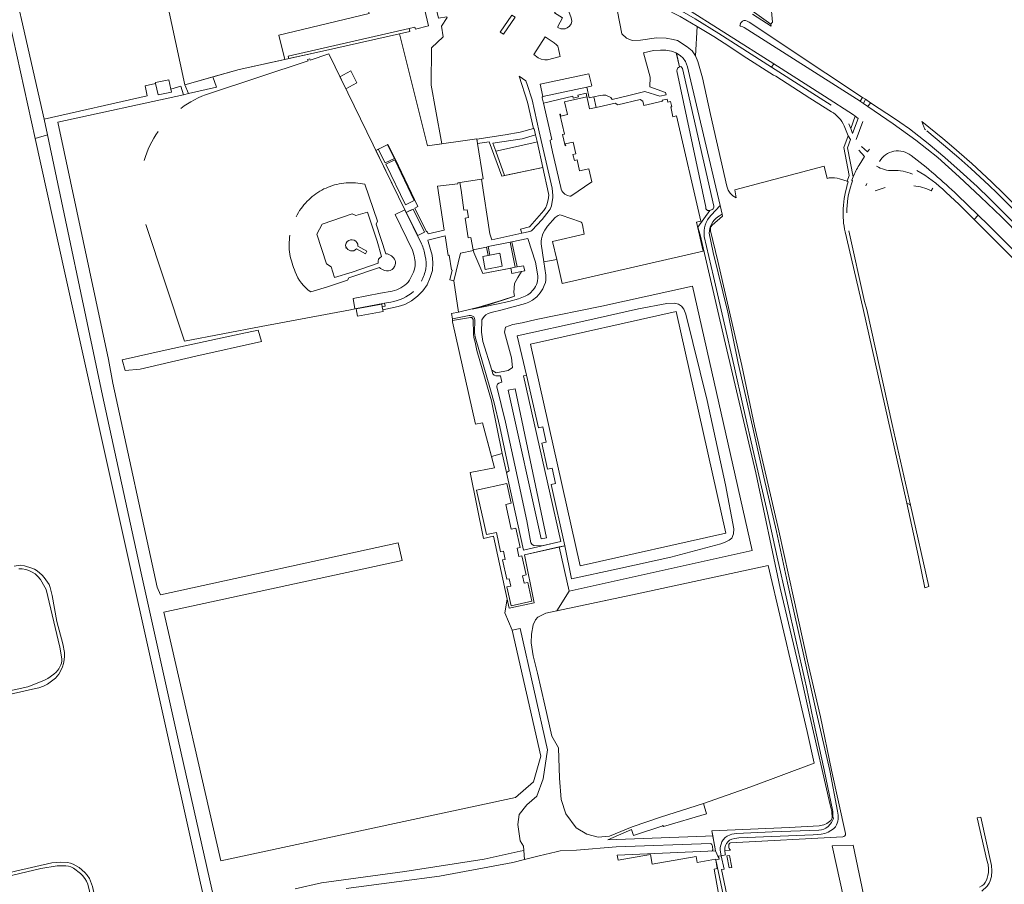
# Model space of a CAD drawing. Header units: metres. Extents: x 209813 to 223847, y 571801 to 587119.
# Tile 307 of 656: x 220630 to 221085, y 576081 to 576480. Entities that reach past the tile are written whole.
import ezdxf

# ---------------------------------------------------------------- set-up
doc = ezdxf.new("R2010")
doc.units = ezdxf.units.M
for name, color, linetype, lineweight in [('B-RO-GR-BEPLANTING_CULTUUR_BOSPLANTSOEN-GV', 8, 'Continuous', 0), ('B-RO-GR-BEPLANTING_CULTUUR_HEESTERS-GV', 8, 'Continuous', 0), ('B-RO-GR-GROENVOORZIENING-GV', 8, 'Continuous', 0), ('B-RO-GR-HAAG-GV', 8, 'Continuous', 0), ('B-RO-OG-TERREIN_CULTUURSCHEIDING-GV', 8, 'Continuous', 0), ('B-RO-OG-WEG-GV', 8, 'Continuous', 0), ('B-RO-VH-VERHARDING_HALFVERHARDING-GV', 8, 'Continuous', 0), ('B-RO-VH-VERHARDING_PUIN-GV', 8, 'Continuous', 0), ('B-RO-VH-VERHARDING_TEGEL-GV', 8, 'Continuous', 0), ('B-RO-VH-VERHARDING_TEGEL_RUBBER-GV', 8, 'Continuous', 0)]:
    doc.layers.add(name, color=color, linetype=linetype, lineweight=lineweight)

msp = doc.modelspace()

# ---------------------------------------------------------------- linework, layer by layer
at = {"layer": 'B-RO-GR-BEPLANTING_CULTUUR_BOSPLANTSOEN-GV', "flags": 128}
for points in [[(220615.34, 576535.031), (220613.475, 576534.268), (220613.092, 576533.679), (220613.346, 576532.898), (220637.153, 576425.095), (220642.82, 576426.714), (220641.293, 576433.928), (220619.414, 576529.545), (220645.092, 576535.686), (220666.178, 576539.49), (220676.617, 576493.682), (220679.063, 576494.22), (220678.795, 576495.483), (220682.036, 576496.191), (220671.042, 576543.341), (220670.469, 576543.708), (220669.259, 576543.04)], [(220918.095, 576464.555), (220921.232, 576453.334), (220921.048, 576448.984), (220928.27, 576446.247), (220928.505, 576445.268), (220925.625, 576444.577), (220918.765, 576446.696), (220910.758, 576444.833), (220903.627, 576443.004), (220902.943, 576443.993), (220900.633, 576444.999), (220899.342, 576445.032), (220898.163, 576444.97), (220895.221, 576444.35), (220896.273, 576439.382), (220905.076, 576441.413), (220906.275, 576440.663), (220916.535, 576443.031), (220917.735, 576442.282), (220918.198, 576440.274), (220926.87, 576442.275), (220926.771, 576442.704), (220929.012, 576443.221), (220929.316, 576441.906), (220930.631, 576442.209), (220931.187, 576439.737), (220930.65, 576439.619), (220931.702, 576435.099), (220933.412, 576435.505), (220944.547, 576386.827), (220942.607, 576386.377), (220945.674, 576373.011), (220880.553, 576358.066), (220878.016, 576369.119), (220872.021, 576368.093), (220872.935, 576361.893), (220872.989, 576360.591), (220872.959, 576359.6), (220872.767, 576358.602), (220872.304, 576357.115), (220871.679, 576355.681), (220870.439, 576353.707), (220868.769, 576351.891), (220866.775, 576350.408), (220865.159, 576349.474), (220863.543, 576348.798), (220852.843, 576345.942), (220847.686, 576344.73), (220846.323, 576344.285), (220845.355, 576343.616), (220844.566, 576342.845), (220843.74, 576341.775), (220843.451, 576341.234), (220843.409, 576340.956), (220843.336, 576335.676), (220843.922, 576331.332), (220848.06, 576318.075), (220850.07, 576316.851), (220855.569, 576317.914), (220857.553, 576319.261), (220857.129, 576323.786), (220853.876, 576335.664), (220854.442, 576337.927), (220857.694, 576339.2), (220862.078, 576339.907), (220868.583, 576341.462), (220898.795, 576347.683), (220940.683, 576356.901), (220968.204, 576234.732), (220883.737, 576215.98), (220878.014, 576206.912), (220915.235, 576214.705), (220975.654, 576227.834), (220993.632, 576151.192), (220996.858, 576136.576), (220967.629, 576125.599), (220945.868, 576117.941), (220947.21, 576113.192), (220927.332, 576107.254), (220927.074, 576107.771), (220926.916, 576107.72), (220926.965, 576107.572), (220913.519, 576103.096), (220912.535, 576105.976), (220901.646, 576101.123), (220946.726, 576102.81), (220950.049, 576102.995), (220949.597, 576105.254), (220985.378, 576106.849), (220999.146, 576107.577), (221001.328, 576108.148), (221002.783, 576108.668), (221004.653, 576110.122), (221005.173, 576111.213), (221005.017, 576114.227), (221004.29, 576117.24), (220994.938, 576158.233), (220989.69, 576181.872), (220981.222, 576217.41), (220969.999, 576270.664), (220955.348, 576332.75), (220944.229, 576380.497), (220943.251, 576384.17), (220948.653, 576391.797)], [(220946.841, 576393.268), (220933.418, 576456.279), (220933.801, 576457.575), (220934.66, 576458.205), (220933.184, 576464.551), (220931.067, 576465.363), (220928.458, 576465.843), (220925.943, 576465.865), (220922.764, 576465.62), (220918.095, 576464.555)], [(220757.169, 576078.586), (220769.394, 576081.235), (220786.352, 576083.624), (220807.835, 576086.535), (220844.587, 576092.171), (220861.068, 576095.868), (220862.841, 576096.229), (220862.711, 576098.161), (220861.119, 576100.647), (220860.098, 576108.241), (220860.608, 576112.836), (220864.246, 576117.367), (220868.777, 576121.324), (220871.776, 576129.301), (220873.755, 576142.766), (220861.187, 576198.825), (220857.505, 576198.047), (220870.706, 576139.783), (220867.373, 576127.961), (220858.932, 576120.667), (220722.89, 576091.464), (220696.52, 576206.335), (220806.688, 576230.144), (220804.764, 576238.338), (220695.094, 576214.352), (220693.534, 576217.909), (220673.121, 576311.993), (220671.03, 576322.959), (220647.584, 576432.528), (220705.737, 576445.271), (220704.438, 576449.168), (220699.81, 576447.824), (220700.098, 576446.476), (220693.921, 576445.154), (220692.773, 576450.517), (220688.031, 576449.323), (220688.87, 576444.685), (220641.293, 576433.928)], [(220642.82, 576426.714), (220668.272, 576306.436), (220686.18, 576224.368), (220703.234, 576147.4), (220721.224, 576067.499)], [(221027.452, 576064.503), (221022.875, 576067.888), (221022.618, 576068.028), (221022.316, 576068.02), (221021.063, 576069.273), (221014.906, 576098.663), (221005.281, 576098.311), (221019.076, 576035.345)]]:
    msp.add_lwpolyline(points, dxfattribs=at)
for points in [[(220916.776, 576470.467), (220924.169, 576471.516), (220928.598, 576471.458), (220931.855, 576470.834), (220933.735, 576470.244), (220938.331, 576467.386), (220940.541, 576465.467), (220942.102, 576463.17), (220942.844, 576476.772), (220935.011, 576481.389), (220927.802, 576485.051), (220891.728, 576503.731), (220886.353, 576495.657), (220891.151, 576492.543), (220903.978, 576494.877), (220908.151, 576473.372), (220910.187, 576471.406), (220912.889, 576470.388)], [(220824.861, 576476.897), (220827.431, 576480.911), (220827.256, 576481.293), (220823.415, 576480.58), (220820.479, 576492.572), (220814.562, 576491.169), (220816.117, 576484.77), (220816.926, 576484.966), (220818.84, 576477.051), (220812.735, 576475.575), (220812.532, 576476.416), (220809.951, 576475.828), (220810.256, 576474.532), (220805.428, 576473.361), (220818.378, 576421.63), (220824.966, 576422.588), (220822.123, 576438.58), (220820.043, 576449.705), (220820.178, 576466.934), (220825.562, 576472.049)], [(220707.965, 576445.775), (220720.888, 576448.7), (220719.236, 576453.512), (220706.282, 576449.905)], [(220858.527, 576352.261), (220858.19, 576353.864), (220858.524, 576358.045), (220860.029, 576360.888), (220861.779, 576363.591), (220857.298, 576362.756), (220856.813, 576365.209), (220843.828, 576362.764), (220839.73, 576372.327), (220839.52, 576373.386), (220833.515, 576372.15), (220830.525, 576359.391), (220832.662, 576344.884), (220846.484, 576348.199), (220857.324, 576351.838)], [(220852.866, 576279.504), (220847.885, 576303.866), (220846.407, 576309.152), (220841.116, 576327.072), (220840.336, 576330.998), (220839.752, 576333.098), (220839.519, 576334.73), (220839.402, 576341.455), (220839.208, 576341.96), (220838.78, 576342.31), (220838.171, 576342.323), (220829.901, 576340.972), (220829.941, 576340.363), (220840.495, 576293.152), (220843.798, 576293.793), (220847.846, 576278.201)], [(220740.129, 576336.592), (220729.218, 576334.228), (220698.614, 576327.673), (220677.343, 576322.805), (220678.702, 576317.866), (220685.608, 576318.546), (220711.33, 576324.506), (220741.646, 576331.328)]]:
    msp.add_lwpolyline(points, close=True, dxfattribs=at)
at = {"layer": 'B-RO-GR-BEPLANTING_CULTUUR_BOSPLANTSOEN-GV'}
msp.add_lwpolyline([(220948.653, 576391.797, -0.5296476), (220946.841, 576393.268)], format="xyb", dxfattribs=at)
at = {"layer": 'B-RO-GR-BEPLANTING_CULTUUR_HEESTERS-GV', "flags": 128}
for points in [[(220974.321, 576499.297), (220971.384, 576497.109), (220969.314, 576494.565), (220967.243, 576490.542), (220966.415, 576487.702), (220967.006, 576485.573), (220968.308, 576483.975), (220976.955, 576477.882), (220977.67, 576478.742), (220976.85, 576487.347)], [(220877.071, 576483.156), (220880.718, 576480.841), (220878.547, 576476.748), (220878.514, 576476.382), (220879.9, 576475.759), (220880.968, 576475.678), (220881.876, 576475.725), (220882.865, 576476.106), (220883.917, 576476.886), (220884.667, 576478.017), (220884.987, 576479.116), (220884.845, 576480.232), (220884.591, 576481.316), (220883.78, 576483.244), (220883.255, 576484.265), (220882.618, 576485.062), (220881.934, 576485.748), (220880.963, 576486.562), (220879.737, 576487.344)], [(220857.228, 576482.071), (220851.976, 576474.227), (220853.502, 576473.226), (220858.768, 576481.066)], [(220872.701, 576471.948), (220867.459, 576463.916), (220869.481, 576462.352), (220870.819, 576461.681), (220872.476, 576461.425), (220873.751, 576461.423), (220879.569, 576462.915), (220879.49, 576463.553), (220878.903, 576466.517), (220878.474, 576467.633), (220877.965, 576468.335), (220876.834, 576469.244)], [(220891.898, 576448.778), (220893.913, 576449.213), (220894.167, 576449.344), (220892.903, 576454.853), (220870.378, 576450.127), (220871.642, 576444.402)]]:
    msp.add_lwpolyline(points, close=True, dxfattribs=at)
for points in [[(221012.912, 576431.864), (221013.804, 576429.663), (221015.828, 576435.367), (221015.038, 576435.939), (221001.753, 576444.557), (220978.257, 576459.487), (220977.259, 576457.927), (220992.969, 576447.957), (221004.752, 576440.419)], [(221021.227, 576404.313), (221020.835, 576403.235)], [(221025.028, 576400.806), (221029.653, 576402.479)], [(221050.951, 576400.95), (221051.764, 576402.048)], [(221057.831, 576400.18), (221063.657, 576394.793), (221070.84, 576387.637), (221072.712, 576389.662), (221062.944, 576398.977)]]:
    msp.add_lwpolyline(points, dxfattribs=at)
at = {"layer": 'B-RO-GR-BEPLANTING_CULTUUR_HEESTERS-GV'}
for points in [[(221041.719, 576417.226, 0.453634), (221027.033, 576414.436)], [(221062.944, 576398.977, 0.0292363), (221041.719, 576417.226)], [(221033.311, 576410.267, -0.1527565), (221025.689, 576412.315)], [(221042.375, 576408.545, 0.1114322), (221033.311, 576410.267)], [(221044.355, 576410.319, -0.0623806), (221057.831, 576400.18)], [(221042.866, 576403.225, -0.0824764), (221050.951, 576400.95)]]:
    msp.add_lwpolyline(points, format="xyb", dxfattribs=at)
at = {"layer": 'B-RO-GR-GROENVOORZIENING-GV', "flags": 128}
for points in [[(220893.521, 576506.821), (220893.035, 576505.996), (220893.169, 576505.575), (220904.496, 576499.551), (220936.813, 576483.254), (220941.95, 576480.279), (220952.824, 576473.505), (220977.259, 576457.927), (220978.257, 576459.487), (220935.426, 576486.678), (220901.433, 576503.456), (220897.372, 576505.404), (220894.879, 576507.224)], [(220963.242, 576478.672), (220962.791, 576477.962), (220962.96, 576477.856), (220962.534, 576477.186), (220962.892, 576476.991), (220963.899, 576476.664), (220964.223, 576476.542), (220964.557, 576476.355), (221018.09, 576442.259), (221019.29, 576444.018), (221002.283, 576455.202), (220966.842, 576478.73), (220966.002, 576479.281)], [(221154.099, 576321.027), (221078.026, 576397.223), (221072.111, 576402.908), (221064.382, 576409.973), (221057.22, 576416.274), (221049.517, 576422.685), (221040.893, 576429.531), (221036.471, 576432.667), (221034.472, 576434.011), (221022.987, 576441.592), (221021.756, 576439.787), (221033.392, 576431.786), (221043.873, 576424.34), (221054.051, 576416.201), (221063.911, 576407.414), (221073.749, 576398.136), (221083.345, 576388.827), (221092.929, 576379.207)]]:
    msp.add_lwpolyline(points, dxfattribs=at)
msp.add_lwpolyline([(220754.319, 576461.927), (220768.492, 576465.037), (220805.428, 576473.361), (220810.256, 576474.532), (220809.951, 576475.828), (220754.05, 576463.092)], close=True, dxfattribs=at)
at = {"layer": 'B-RO-GR-GROENVOORZIENING-GV'}
msp.add_lwpolyline([(220966.002, 576479.281, 0.4098163), (220963.242, 576478.672)], format="xyb", dxfattribs=at)
at = {"layer": 'B-RO-GR-HAAG-GV', "flags": 128}
for points in [[(220893.521, 576506.821), (220893.035, 576505.996), (220893.169, 576505.575), (220904.496, 576499.551), (220936.813, 576483.254), (220941.95, 576480.279), (220952.824, 576473.505), (220977.259, 576457.927)], [(220977.259, 576457.927), (220978.257, 576459.487), (220935.426, 576486.678), (220901.433, 576503.456), (220897.372, 576505.404), (220894.879, 576507.224)], [(220963.242, 576478.672), (220962.791, 576477.962), (220962.96, 576477.856), (220962.534, 576477.186), (220962.892, 576476.991), (220963.899, 576476.664), (220964.223, 576476.542), (220964.557, 576476.355), (221018.09, 576442.259), (221019.29, 576444.018)], [(221019.29, 576444.018), (221002.283, 576455.202), (220966.842, 576478.73), (220966.002, 576479.281)], [(221154.099, 576321.027), (221078.026, 576397.223), (221072.111, 576402.908), (221064.382, 576409.973), (221057.22, 576416.274), (221049.517, 576422.685), (221040.893, 576429.531), (221036.471, 576432.667), (221034.472, 576434.011), (221022.987, 576441.592), (221021.756, 576439.787), (221033.392, 576431.786), (221043.873, 576424.34), (221054.051, 576416.201), (221063.911, 576407.414), (221073.749, 576398.136), (221083.345, 576388.827), (221092.929, 576379.207)], [(221137.818, 576324.731), (221077.3, 576385.255), (221072.712, 576389.662), (221070.84, 576387.637), (221075.263, 576383.232), (221090.897, 576367.451)]]:
    msp.add_lwpolyline(points, dxfattribs=at)
msp.add_lwpolyline([(220805.428, 576473.361), (220810.256, 576474.532), (220809.951, 576475.828), (220754.05, 576463.092), (220754.319, 576461.927), (220768.492, 576465.037)], close=True, dxfattribs=at)
at = {"layer": 'B-RO-OG-TERREIN_CULTUURSCHEIDING-GV', "flags": 128}
for points in [[(220695.951, 576497.938), (220676.617, 576493.682), (220666.178, 576539.49), (220645.092, 576535.686), (220619.414, 576529.545), (220641.293, 576433.928), (220688.87, 576444.685), (220688.031, 576449.323), (220692.773, 576450.517), (220692.702, 576450.85), (220698.879, 576452.172), (220699.81, 576447.824), (220704.438, 576449.168), (220705.737, 576445.271), (220707.965, 576445.775), (220706.282, 576449.905)], [(220891.933, 576444.333), (220891.575, 576445.921), (220887.835, 576445.079), (220888.009, 576444.297), (220885.605, 576443.744), (220885.415, 576444.564), (220871.906, 576441.373), (220875.711, 576424.576), (220874.946, 576424.331), (220874.944, 576423.942), (220876.135, 576418.945), (220879.916, 576402.36), (220880.108, 576401.687), (220880.269, 576401.259), (220880.453, 576400.896), (220880.865, 576400.312), (220881.316, 576399.829), (220881.784, 576399.397), (220882.964, 576398.723), (220884.04, 576398.422), (220884.49, 576398.412), (220894.225, 576404.982), (220892.818, 576411.101), (220888.606, 576410.115), (220887.466, 576415.14), (220886.171, 576414.822), (220885.528, 576417.641), (220886.829, 576417.941), (220885.585, 576423.352), (220881.989, 576422.527), (220882.169, 576421.744), (220881.857, 576421.672), (220880.646, 576426.906), (220881.568, 576427.119), (220879.457, 576436.284), (220879.769, 576436.356), (220879.985, 576435.418), (220883.012, 576436.116), (220881.663, 576441.963)], [(220849.874, 576419.266), (220853.487, 576419.941), (220868.581, 576423.335), (220868.927, 576423.439), (220868.945, 576423.683), (220868.223, 576426.696), (220862.048, 576424.955), (220848.487, 576422.921)], [(220861.965, 576381.353), (220861.322, 576383.169), (220865.405, 576384.282), (220865.573, 576384.411), (220872.095, 576391.784), (220872.971, 576393.177), (220873.494, 576394.365), (220874.129, 576396.76), (220874.278, 576397.841), (220874.324, 576398.858), (220874.292, 576399.705), (220871.686, 576411.704), (220852.642, 576407.646), (220846.782, 576423.453), (220841.489, 576422.738), (220844.115, 576406.404), (220843.353, 576406.282), (220847.197, 576380.966), (220848.02, 576378.272)], [(220872.021, 576368.093), (220878.016, 576369.119), (220876.1, 576377.467), (220890.739, 576380.827), (220889.894, 576385.121), (220889.577, 576386.092), (220889.294, 576386.405), (220889.062, 576386.575), (220880.028, 576389.693), (220879.484, 576389.724), (220878.731, 576389.535), (220877.314, 576388.528), (220873.751, 576384.497), (220872.528, 576382.785), (220871.658, 576381.025), (220871.257, 576379.897), (220871.029, 576378.654), (220870.919, 576377.645), (220870.898, 576376.336)], [(220861.779, 576363.591), (220860.029, 576360.888), (220858.524, 576358.045), (220858.19, 576353.864), (220858.527, 576352.261), (220852.398, 576350.201), (220839.038, 576346.232), (220850.148, 576348.611), (220855.853, 576349.716), (220860.343, 576350.969), (220863.529, 576352.179), (220864.626, 576352.815), (220865.686, 576353.632), (220867.09, 576355.097), (220867.707, 576355.88), (220868.258, 576356.748), (220868.656, 576357.555), (220868.969, 576358.464), (220869.195, 576359.4), (220869.337, 576360.376), (220869.296, 576361.61), (220868.288, 576367.879), (220864.667, 576378.845), (220857.358, 576377.359), (220859.747, 576365.756), (220862.746, 576366.315), (220863.231, 576363.862)], [(220854.495, 576364.773), (220858.862, 576365.591), (220856.476, 576377.179), (220846.41, 576375.118), (220847.211, 576371.226), (220851.72, 576372.062), (220852.832, 576366.064), (220844.966, 576364.606), (220843.854, 576370.604), (220846.326, 576371.062), (220845.528, 576374.937), (220839.46, 576373.687), (220839.73, 576372.327), (220843.828, 576362.764)], [(220829.847, 576341.792), (220829.901, 576340.972), (220838.171, 576342.323), (220838.78, 576342.31), (220839.208, 576341.96), (220839.402, 576341.455), (220839.519, 576334.73), (220839.752, 576333.098), (220840.336, 576330.998), (220841.116, 576327.072), (220846.407, 576309.152), (220847.885, 576303.866), (220852.866, 576279.504), (220854.846, 576270.839), (220856.094, 576271.504), (220851.73, 576291.885), (220849.174, 576302.957), (220847.503, 576308.946), (220840.422, 576333.415), (220840.224, 576334.409), (220840.114, 576335.433), (220840.2, 576341.239), (220840.119, 576341.927), (220839.974, 576342.343), (220839.704, 576342.633), (220839.382, 576342.851), (220838.839, 576343.113), (220838.187, 576343.285), (220837.592, 576343.288)], [(220711.33, 576324.506), (220685.608, 576318.546), (220678.702, 576317.866), (220677.343, 576322.805), (220698.614, 576327.673), (220729.218, 576334.228), (220740.129, 576336.592), (220741.646, 576331.328)], [(220858.781, 576309.471), (220873.317, 576240.551), (220870.773, 576240.199), (220855.608, 576308.846)], [(220882.242, 576113.11), (220886.937, 576106.758), (220891.907, 576103.721), (220897.155, 576102.34), (220902.402, 576102.892), (220912.875, 576107.22), (220925.957, 576111.624), (220945.868, 576117.941), (220967.629, 576125.599), (220996.858, 576136.576), (220993.632, 576151.192), (220975.654, 576227.834), (220915.235, 576214.705), (220872.968, 576205.845), (220869.24, 576203.96), (220868.169, 576202.718), (220867.098, 576200.447), (220866.327, 576196.162), (220866.284, 576192.177), (220867.141, 576186.179), (220869.155, 576178.166), (220872.582, 576163.341), (220875.839, 576149.073), (220878.881, 576143.631), (220879.336, 576129.684), (220880.032, 576119.738)], [(220951.397, 576096.032), (220905.919, 576094.115), (220906.339, 576091.731), (220921.354, 576094.378), (220922.137, 576089.939), (220942.373, 576093.506), (220942.868, 576090.696), (220951.409, 576092.201), (220951.463, 576091.897), (220953.061, 576092.239)]]:
    msp.add_lwpolyline(points, close=True, dxfattribs=at)
for points in [[(221004.863, 576437.416), (220994.882, 576443.684), (220979.162, 576453.77), (220978.148, 576454.353), (220964.134, 576463.282), (220957.92, 576467.313), (220950.506, 576472.207), (220942.844, 576476.772), (220942.102, 576463.17), (220943.234, 576460.542), (220945.321, 576453.04), (220949.046, 576436.139), (220956.592, 576403.096), (220957.173, 576401.244), (220958.103, 576399.787), (220959.365, 576398.645), (220960.964, 576397.671), (220960.263, 576401.277), (221001.55, 576412.222), (221002.953, 576406.551), (221003.782, 576406.814)], [(220841.489, 576422.738), (220841.135, 576424.939), (220818.378, 576421.63), (220805.428, 576473.361), (220768.492, 576465.037), (220731.337, 576456.885), (220719.236, 576453.512), (220720.888, 576448.7), (220707.965, 576445.775)], [(220811.371, 576373.436), (220803.471, 576390.013), (220807.922, 576392.056), (220772.725, 576464.141), (220764.157, 576461.299), (220763.988, 576461.809), (220763.006, 576461.467), (220763.17, 576460.971), (220717.673, 576445.877)], [(220777.879, 576453.588), (220782.918, 576456.3), (220785.651, 576450.741), (220780.605, 576448.006)], [(220705.737, 576445.271), (220647.584, 576432.528), (220671.03, 576322.959), (220673.121, 576311.993), (220693.534, 576217.909), (220695.094, 576214.352), (220804.764, 576238.338), (220806.688, 576230.144), (220696.52, 576206.335), (220722.89, 576091.464), (220858.932, 576120.667), (220867.373, 576127.961), (220870.706, 576139.783), (220857.505, 576198.047), (220854.099, 576206.026), (220855.08, 576212.239), (220848.867, 576241.342), (220844.289, 576240.361), (220838.076, 576270.772), (220849.218, 576272.916), (220843.798, 576293.793), (220840.495, 576293.152), (220829.941, 576340.363), (220829.901, 576340.972)], [(221008.683, 576406.422), (221012.178, 576405.288), (221013.041, 576407.984), (221010.648, 576420.966), (221012.641, 576426.347), (221010.784, 576430.871)], [(221019.398, 576432.836), (221016.288, 576424.528)], [(220721.224, 576067.499), (220703.234, 576147.4), (220686.18, 576224.368), (220668.272, 576306.436), (220642.82, 576426.714), (220637.153, 576425.095), (220650.847, 576363.087), (220675.931, 576250), (220712.653, 576085.355), (220717.19, 576064.603)], [(220794.527, 576419.496), (220800.098, 576422.25), (220803.346, 576415.667), (220813.959, 576393.576), (220812.522, 576392.886), (220817.756, 576382.238), (220818.357, 576381.842), (220818.643, 576381.003), (220826.032, 576382.771), (220822.929, 576402.996), (220832.398, 576404.17), (220832.334, 576404.524), (220843.353, 576406.282)], [(221013.65, 576424.581), (221012.318, 576420.817), (221014.854, 576407.323)], [(221018.821, 576421.304), (221021.587, 576418.825), (221022.453, 576420.167)], [(221017.687, 576412.728), (221020.207, 576416.735), (221017.513, 576419.607)], [(220797.436, 576347.288), (220798.745, 576347.573), (220798.474, 576348.948), (220784.827, 576346.393), (220782.743, 576345.983), (220741.528, 576338.166), (220706.169, 576331.491), (220688.214, 576385.343)], [(220829.847, 576341.792), (220829.439, 576344.203), (220832.662, 576344.884), (220830.525, 576359.391), (220828.704, 576359.741), (220829.785, 576364.273), (220829.502, 576364.442), (220828.373, 576371.112), (220827.929, 576371.064), (220826.475, 576380.052), (220818.57, 576378.159), (220818.606, 576377.548), (220820.468, 576371.15), (220820.853, 576367.777), (220820.596, 576364.022), (220819.547, 576360.805), (220818.178, 576357.533), (220816.249, 576354.67), (220813.798, 576352.212), (220810.94, 576350.016), (220807.881, 576348.458), (220804.764, 576347.413), (220797.692, 576345.899), (220797.827, 576345.17), (220786.075, 576342.998), (220785.407, 576346.383), (220797.195, 576348.579), (220797.436, 576347.288)], [(220796.178, 576365.53), (220782.094, 576360.682), (220781.394, 576359.629), (220772.241, 576356.554), (220764.487, 576354.193)], [(220784.827, 576346.393), (220783.962, 576351.105), (220796.58, 576353.629), (220802.054, 576354.586)], [(220881.727, 576237), (220879.196, 576236.435), (220883.737, 576215.98), (220968.204, 576234.732), (220940.683, 576356.901), (220898.795, 576347.683), (220868.583, 576341.462), (220862.078, 576339.907), (220857.694, 576339.2), (220854.442, 576337.927), (220853.876, 576335.664), (220857.129, 576323.786), (220857.553, 576319.261), (220855.569, 576317.914), (220850.07, 576316.851), (220848.06, 576318.075), (220848.593, 576316.356), (220848.809, 576315.993), (220849.17, 576315.707), (220849.838, 576315.504), (220850.696, 576315.411), (220851.382, 576315.394), (220852.023, 576315.424), (220852.712, 576312.465), (220851.801, 576312.284), (220851.278, 576312.036), (220850.733, 576311.53), (220850.502, 576311.18), (220850.417, 576310.81), (220850.425, 576310.296), (220854.423, 576294.083), (220860.751, 576264.972), (220864.271, 576248.466), (220866.147, 576238.322), (220866.72, 576237.574), (220867.518, 576237.101), (220871.08, 576236.896), (220879.916, 576238.957), (220862.723, 576315.513), (220864.076, 576315.816), (220859.785, 576333.912), (220891.86, 576340.999), (220915.864, 576346.457), (220928.949, 576348.834)], [(220864.076, 576315.816), (220869.549, 576291.381), (220871.571, 576291.834), (220873.161, 576284.735), (220871.138, 576284.282), (220873.815, 576272.33), (220875.892, 576272.795), (220877.476, 576265.722), (220875.399, 576265.257), (220881.727, 576237), (220884.814, 576221.684), (220906.263, 576226.347), (220930.665, 576231.741), (220953.745, 576237.869), (220955.849, 576238.6), (220957.667, 576239.49), (220958.959, 576240.509), (220959.646, 576242.468), (220959.744, 576244.795), (220955.892, 576265.052), (220947.501, 576304.006), (220937.629, 576343.949), (220936.739, 576346.293), (220935.689, 576347.553), (220934.224, 576348.59), (220932.184, 576348.974), (220928.949, 576348.834)], [(220956.104, 576242.783), (220933.141, 576345.221), (220865.871, 576330.141), (220888.834, 576227.703)], [(220956.104, 576242.783), (220888.834, 576227.703)], [(220780.817, 576078.662), (220805.245, 576081.836), (220823.842, 576084.408), (220857.762, 576090.682), (220863.151, 576092.045), (220862.841, 576096.229), (220861.068, 576095.868), (220844.587, 576092.171), (220807.835, 576086.535), (220786.352, 576083.624), (220769.394, 576081.235), (220757.169, 576078.586)]]:
    msp.add_lwpolyline(points, dxfattribs=at)
at = {"layer": 'B-RO-OG-TERREIN_CULTUURSCHEIDING-GV'}
for points in [[(220704.44, 576438.976, -0.0795695), (220717.673, 576445.877)], [(221010.784, 576430.871, 0.1666933), (221004.863, 576437.416)], [(220687.496, 576414.888, -0.0821831), (220694.011, 576428.264)], [(221014.854, 576407.323, -0.0441977), (221017.687, 576412.728)], [(220777.529, 576404.044, -0.0733849), (220786.155, 576404.475)], [(221003.782, 576406.814, -0.1232189), (221008.683, 576406.422)], [(220754.756, 576371.626, -0.079056), (220754.851, 576380.392)], [(220782.828, 576373.226, -0.2408088), (220780.775, 576374.969)], [(220812.618, 576366.378, 0.1053368), (220811.371, 576373.436)], [(220803.354, 576368.709, -0.1775277), (220803.23, 576366.05)], [(220764.487, 576354.193, -0.1595126), (220757.298, 576363.444)], [(220798.486, 576364.104, -0.1419875), (220796.178, 576365.53)], [(220806.107, 576356.093, 0.0987244), (220809.437, 576358.75)]]:
    msp.add_lwpolyline(points, format="xyb", dxfattribs=at)
msp.add_arc((220783.37, 576375.479), 2.839, 356.97786, 207.22822, dxfattribs=at)
at = {"layer": 'B-RO-OG-WEG-GV', "flags": 128}
for points in [[(220968.357, 576482.539), (220976.98, 576476.964), (220976.955, 576477.882), (220968.308, 576483.975), (220967.006, 576485.573), (220966.415, 576487.702), (220967.243, 576490.542), (220969.314, 576494.565), (220971.384, 576497.109), (220974.321, 576499.297), (220977.674, 576499.977)], [(220933.267, 576464.501), (220934.66, 576458.205), (220935.273, 576458.236), (220935.7, 576457.934), (220936.094, 576457.348), (220950.605, 576393.829)], [(220949.326, 576389.623), (220953.472, 576394.053), (220939.392, 576454.098), (220938.452, 576458.212), (220937.541, 576460.587), (220936.453, 576462.108), (220935.08, 576463.408), (220933.267, 576464.501)], [(220949.854, 576392.282), (220948.653, 576391.797), (220943.251, 576384.17), (220944.229, 576380.497), (220955.348, 576332.75), (220969.999, 576270.664), (220981.222, 576217.41), (220989.69, 576181.872), (220994.938, 576158.233), (221004.29, 576117.24), (221005.017, 576114.227), (221005.173, 576111.213), (221004.653, 576110.122), (221002.783, 576108.668), (221001.328, 576108.148), (220999.146, 576107.577), (220985.378, 576106.849), (220949.597, 576105.254), (220951.397, 576096.032), (220953.061, 576092.239), (220952.788, 576093.605), (220953.989, 576093.829), (220953.619, 576095.522), (220953.509, 576096.56), (220953.556, 576097.592), (220954.271, 576100.252), (220954.918, 576101.208), (220955.797, 576102.182), (220956.764, 576102.894), (220958.053, 576103.51), (220958.952, 576103.828), (220960.989, 576104.085), (220977.495, 576104.886), (220999.064, 576105.608), (221000.316, 576105.834), (221001.406, 576106.134), (221002.316, 576106.582), (221003.305, 576107.275), (221004.361, 576108.331), (221004.966, 576109.212), (221005.567, 576110.322), (221005.782, 576111.048), (221005.565, 576111.888), (221005.579, 576114.283), (221001.463, 576133.436), (220996.593, 576155.883), (220993.434, 576171.682), (220988.755, 576192.026), (220984.342, 576211.997), (220979.801, 576231.634), (220975.302, 576252.235), (220969.004, 576279.612), (220964.262, 576300.503), (220959.834, 576320.463), (220955.337, 576339.91), (220950.478, 576361.345), (220946.189, 576379.821)], [(220949.785, 576385.022), (220954.599, 576389.245), (220954.401, 576390.09), (220952.427, 576388.852)], [(221011.318, 576104.056), (221004.843, 576133.368), (220999.793, 576157.979), (220993.869, 576183.711), (220987.537, 576212.458), (220980.541, 576243.934), (220969.352, 576292.274), (220963.465, 576320.289), (220952.44, 576368.357), (220949.06, 576382.36)], [(221006.782, 576107.173), (221005.801, 576106.207), (221003.33, 576104.689), (221001.766, 576104.117), (221000.076, 576103.757), (220996.49, 576103.517), (220962.047, 576102.07), (220960.198, 576101.804), (220958.883, 576101.446), (220957.888, 576100.996), (220957.154, 576100.34), (220956.445, 576099.494), (220955.912, 576098.461), (220955.626, 576097.396), (220955.63, 576096.214), (220958.34, 576096.329), (220957.972, 576096.653), (220957.712, 576097.154), (220957.544, 576097.567), (220957.495, 576097.941), (220957.484, 576098.356), (220957.527, 576099.007), (220957.743, 576099.44), (220957.964, 576099.661), (220958.25, 576099.788), (221010.159, 576102.532)]]:
    msp.add_lwpolyline(points, dxfattribs=at)
at = {"layer": 'B-RO-OG-WEG-GV'}
for points in [[(220946.189, 576379.821, -0.2361501), (220949.326, 576389.623)], [(220950.605, 576393.829, -0.2826996), (220949.854, 576392.282)], [(220949.06, 576382.36, -0.2317767), (220949.785, 576385.022)], [(221010.159, 576102.532, 0.4640143), (221011.318, 576104.056)]]:
    msp.add_lwpolyline(points, format="xyb", dxfattribs=at)
at = {"layer": 'B-RO-VH-VERHARDING_HALFVERHARDING-GV'}
for points in [[(220777.529, 576404.044, 0.0773982), (220769.594, 576401.246)], [(220769.594, 576401.246, 0.0740521), (220762.763, 576396.035)], [(220762.763, 576396.035, 0.0747157), (220757.656, 576388.88)], [(220948.447, 576381.26, -0.2502608), (220952.427, 576388.852)], [(220817.333, 576370.754, 0.0680169), (220815.542, 576376.474)], [(220754.756, 576371.626, 0.0579576), (220757.298, 576363.444)], [(220782.828, 576373.226, 0.3123438), (220785.493, 576374.084)], [(220803.354, 576368.709, 0.2640595), (220799.188, 576371.857)], [(220797.118, 576370.498, 0.3769295), (220795.59, 576367.433)], [(220798.486, 576364.104, 0.5300554), (220803.57, 576367.679)], [(220817.534, 576364.867, 0.0915611), (220817.333, 576370.754)], [(220811.454, 576362.371, -0.0560528), (220809.437, 576358.75)], [(220812.618, 576366.378, -0.0957956), (220811.454, 576362.371)], [(220815.571, 576359.219, 0.0780109), (220817.534, 576364.867)], [(220806.107, 576356.093, -0.0802002), (220802.054, 576354.586)], [(221006.782, 576107.173, 0.1959908), (221007.696, 576114.429)]]:
    msp.add_lwpolyline(points, format="xyb", dxfattribs=at)
at = {"layer": 'B-RO-VH-VERHARDING_HALFVERHARDING-GV', "flags": 128}
for points in [[(220799.188, 576371.857), (220794.644, 576385.447), (220795.222, 576386.831), (220789.471, 576403.894), (220786.155, 576404.475)], [(220952.427, 576388.852), (220954.401, 576390.09), (220953.472, 576394.053), (220949.326, 576389.623)], [(220795.574, 576367.438), (220783.523, 576363.352), (220775.352, 576360.869), (220773.818, 576365.854), (220771.787, 576367.091), (220767.233, 576380.826), (220769.778, 576385.549), (220783.53, 576390.287), (220785.263, 576389.496), (220790.71, 576391.039), (220795.088, 576377.696), (220797.118, 576370.498)], [(220815.542, 576376.474), (220807.922, 576392.056), (220803.471, 576390.013), (220811.371, 576373.436)], [(221007.696, 576114.429), (221004.075, 576133.219), (220998.036, 576159.874), (220992.767, 576183.426), (220984.528, 576219.914), (220979.49, 576243.54), (220973.689, 576268.68), (220968.451, 576292.139), (220961.822, 576321.32), (220957.006, 576344.789), (220950.217, 576372.357), (220948.447, 576381.26)], [(220946.189, 576379.821), (220950.478, 576361.345), (220955.337, 576339.91), (220959.834, 576320.463), (220964.262, 576300.503), (220969.004, 576279.612), (220975.302, 576252.235), (220979.801, 576231.634), (220984.342, 576211.997), (220988.755, 576192.026), (220993.434, 576171.682), (220996.593, 576155.883), (221001.463, 576133.436), (221005.579, 576114.283), (221005.565, 576111.888), (221005.782, 576111.048), (221005.567, 576110.322), (221004.966, 576109.212), (221004.361, 576108.331), (221003.305, 576107.275), (221002.316, 576106.582), (221001.406, 576106.134), (221000.316, 576105.834), (220999.064, 576105.608), (220977.495, 576104.886), (220960.989, 576104.085), (220958.952, 576103.828), (220958.053, 576103.51), (220956.764, 576102.894), (220955.797, 576102.182), (220954.918, 576101.208), (220954.271, 576100.252), (220953.556, 576097.592), (220953.509, 576096.56), (220953.619, 576095.522), (220953.989, 576093.829), (220955.969, 576094.198), (220955.828, 576094.527), (220955.63, 576096.214), (220955.626, 576097.396), (220955.912, 576098.461), (220956.445, 576099.494), (220957.154, 576100.34), (220957.888, 576100.996), (220958.883, 576101.446), (220960.198, 576101.804), (220962.047, 576102.07), (220996.49, 576103.517), (221000.076, 576103.757), (221001.766, 576104.117), (221003.33, 576104.689), (221005.801, 576106.207), (221006.782, 576107.173)], [(220785.493, 576374.084), (220789.688, 576371.771), (220790.303, 576372.943), (220786.205, 576375.329)], [(220802.054, 576354.586), (220796.58, 576353.629), (220783.962, 576351.105), (220784.827, 576346.393), (220798.474, 576348.948), (220801.382, 576349.525)]]:
    msp.add_lwpolyline(points, dxfattribs=at)
for points in [[(220811.699, 576392.475), (220808.554, 576390.951), (220813.858, 576380.204), (220816.962, 576381.739)], [(220797.436, 576347.288), (220797.195, 576348.579), (220785.407, 576346.383), (220786.075, 576342.998), (220797.827, 576345.17)]]:
    msp.add_lwpolyline(points, close=True, dxfattribs=at)
at = {"layer": 'B-RO-VH-VERHARDING_PUIN-GV', "flags": 128}
msp.add_lwpolyline([(220949.653, 576095.962), (220951.397, 576096.032), (220950.049, 576102.995), (220946.726, 576102.81), (220901.646, 576101.123), (220912.535, 576105.976), (220913.519, 576103.096), (220926.965, 576107.572), (220926.916, 576107.72), (220927.074, 576107.771), (220927.332, 576107.254), (220947.21, 576113.192), (220945.868, 576117.941), (220925.957, 576111.624), (220912.875, 576107.22), (220902.402, 576102.892), (220897.155, 576102.34), (220891.907, 576103.721), (220886.937, 576106.758), (220882.242, 576113.11), (220880.032, 576119.738), (220879.336, 576129.684), (220878.881, 576143.631), (220875.839, 576149.073), (220872.582, 576163.341), (220869.155, 576178.166), (220867.141, 576186.179), (220866.284, 576192.177), (220866.327, 576196.162), (220867.098, 576200.447), (220868.169, 576202.718), (220869.24, 576203.96), (220872.968, 576205.845), (220878.014, 576206.912), (220883.737, 576215.98), (220879.196, 576236.435), (220863.07, 576232.839), (220867.569, 576210.644), (220856.043, 576208.074), (220855.08, 576212.239), (220854.099, 576206.026), (220857.505, 576198.047), (220861.187, 576198.825), (220873.755, 576142.766), (220871.776, 576129.301), (220868.777, 576121.324), (220864.246, 576117.367), (220860.608, 576112.836), (220860.098, 576108.241), (220861.119, 576100.647), (220862.711, 576098.161), (220863.151, 576092.045), (220869.922, 576093.734), (220877.788, 576095.629), (220879.607, 576096.005), (220887.09, 576096.335), (220905.472, 576097.969), (220949.065, 576099.445), (220949.415, 576099.335), (220949.716, 576098.961), (220949.869, 576098.657), (220949.955, 576098.136), (220950.049, 576096.593), (220950.035, 576096.33), (220949.957, 576096.144)], close=True, dxfattribs=at)
at = {"layer": 'B-RO-VH-VERHARDING_TEGEL-GV', "flags": 128}
for points in [[(220777.879, 576453.588), (220780.605, 576448.006), (220785.651, 576450.741), (220782.918, 576456.3)], [(220891.898, 576448.778), (220871.617, 576444.397), (220871.419, 576444.227), (220871.346, 576444.083), (220871.344, 576443.808), (220871.906, 576441.373), (220885.415, 576444.564), (220885.605, 576443.744), (220888.009, 576444.297), (220887.835, 576445.079), (220891.575, 576445.921), (220893.237, 576438.681), (220896.273, 576439.382), (220895.221, 576444.35), (220892.967, 576443.875)], [(221018.286, 576442.134), (221019.621, 576441.231), (221020.607, 576443.154), (221019.29, 576444.018), (221018.09, 576442.259)], [(221013.804, 576429.663), (221014.618, 576427.374), (221017.233, 576434.323), (221015.828, 576435.367)], [(220871.686, 576411.704), (220868.945, 576423.683), (220868.927, 576423.439), (220868.581, 576423.335), (220853.487, 576419.941), (220849.874, 576419.266), (220853.92, 576407.918)], [(220809.502, 576391.418), (220811.699, 576392.475), (220816.962, 576381.739), (220813.858, 576380.204), (220808.554, 576390.951)], [(220859.747, 576365.756), (220857.358, 576377.359), (220856.476, 576377.179), (220858.862, 576365.591)], [(220846.326, 576371.062), (220847.211, 576371.226), (220846.41, 576375.118), (220845.528, 576374.937)], [(220852.866, 576279.504), (220847.846, 576278.201), (220849.218, 576272.916), (220838.076, 576270.772), (220844.289, 576240.361), (220848.867, 576241.342), (220855.08, 576212.239), (220856.043, 576208.074), (220867.569, 576210.644), (220863.07, 576232.839), (220881.727, 576237), (220875.399, 576265.257), (220877.476, 576265.722), (220875.892, 576272.795), (220873.815, 576272.33), (220871.138, 576284.282), (220873.161, 576284.735), (220871.571, 576291.834), (220869.549, 576291.381), (220864.076, 576315.816), (220862.723, 576315.513), (220879.916, 576238.957), (220862.616, 576234.922), (220859.874, 576247.496), (220854.846, 576270.839)], [(220850.171, 576243.126), (220845.553, 576242.102), (220844.316, 576247.693), (220841.038, 576262.683), (220855.034, 576265.743), (220857.031, 576256.606), (220854.459, 576256.044), (220856.951, 576244.632), (220859.07, 576245.106), (220861.11, 576236.114), (220859.689, 576235.835), (220860.572, 576231.99), (220861.872, 576232.324), (220863.848, 576223.509), (220862.277, 576223.15), (220863.052, 576219.687), (220864.626, 576220.039), (220866.554, 576211.424), (220856.992, 576209.284), (220855.058, 576217.924), (220856.781, 576218.31), (220856.017, 576221.722), (220854.915, 576221.47), (220852.934, 576230.464), (220854.179, 576230.678), (220853.418, 576234.407), (220852.116, 576234.132)], [(220956.604, 576093.688), (220957.718, 576088.177), (220958.949, 576088.425), (220957.759, 576093.929)]]:
    msp.add_lwpolyline(points, close=True, dxfattribs=at)
for points in [[(220871.686, 576411.704), (220874.292, 576399.705), (220874.324, 576398.858), (220874.278, 576397.841), (220874.129, 576396.76), (220873.494, 576394.365), (220872.971, 576393.177), (220872.095, 576391.784), (220865.573, 576384.411), (220865.405, 576384.282), (220861.322, 576383.169), (220861.965, 576381.353), (220865.536, 576382.111), (220866.118, 576382.279), (220866.586, 576382.535), (220871.328, 576387.717), (220874.604, 576391.821), (220875.038, 576392.451), (220875.34, 576393.13), (220875.592, 576393.931), (220876.158, 576397.811), (220876.194, 576398.749), (220876.102, 576400.452), (220875.859, 576402.057), (220869.947, 576428.144), (220866.639, 576442.946), (220864.4, 576450.029), (220863.798, 576451.729), (220860.689, 576453.804), (220864.492, 576441.828), (220867.324, 576429.693)], [(221019.621, 576441.231), (221021.756, 576439.787), (221022.987, 576441.592), (221020.607, 576443.154)], [(221127.637, 576356.225), (221084.596, 576399.369), (221078.83, 576405.049), (221069.661, 576413.53), (221060.364, 576421.666), (221056.309, 576425.062), (221046.673, 576432.848), (221047.507, 576430.397)], [(220849.874, 576419.266), (220848.487, 576422.921), (220862.048, 576424.955), (220868.223, 576426.696), (220867.553, 576429.494), (220867.386, 576429.452), (220867.324, 576429.693), (220861.174, 576428.013), (220854.222, 576426.768), (220841.163, 576424.762), (220841.489, 576422.738), (220846.782, 576423.453), (220852.642, 576407.646), (220853.92, 576407.918)], [(220868.223, 576426.696), (220868.945, 576423.683)], [(221014.145, 576404.138), (221014.272, 576404.627), (221014.64, 576405.457), (221014.245, 576405.744), (221014.854, 576407.323), (221012.318, 576420.817), (221013.65, 576424.581), (221012.641, 576426.347), (221010.648, 576420.966), (221013.041, 576407.984), (221012.178, 576405.288), (221012.678, 576405.103)], [(221048.914, 576428.521), (221056.675, 576422.165), (221063.692, 576416.124), (221069.284, 576411.173), (221077.691, 576403.377), (221081.283, 576399.883), (221120.134, 576360.908)], [(220839.46, 576373.687), (220838.34, 576379.337), (220837.177, 576379.152), (220835.725, 576388.264), (220837.236, 576388.505), (220836.65, 576392.181), (220835.183, 576391.947), (220833.833, 576401.238), (220833.285, 576404.676), (220832.334, 576404.524), (220832.398, 576404.17), (220822.929, 576402.996), (220826.032, 576382.771), (220818.643, 576381.003), (220818.357, 576381.842), (220817.756, 576382.238), (220812.522, 576392.886), (220813.959, 576393.576), (220803.346, 576415.667), (220800.098, 576422.25), (220799.949, 576422.177), (220803.046, 576415.885), (220798.748, 576413.757), (220795.641, 576420.057), (220794.527, 576419.496), (220815.542, 576376.474)], [(220812.237, 576396.491), (220803.191, 576415.222), (220799.113, 576413.174)], [(220812.237, 576396.491), (220808.23, 576394.443), (220799.113, 576413.174)], [(221011.191, 576381.935), (221019.31, 576346.999), (221039.626, 576256.708)], [(221040.49, 576256.39), (221041.137, 576256.025), (221041.382, 576255.668), (221032.936, 576293.024), (221021.171, 576346.012), (221020.126, 576349.75), (221012.895, 576382.358)], [(220801.382, 576349.525), (220798.474, 576348.948), (220798.745, 576347.573), (220797.436, 576347.288), (220797.692, 576345.899), (220804.764, 576347.413), (220807.881, 576348.458), (220810.94, 576350.016), (220813.798, 576352.212), (220816.249, 576354.67), (220818.178, 576357.533), (220819.547, 576360.805), (220820.596, 576364.022), (220820.853, 576367.777), (220820.468, 576371.15), (220818.606, 576377.548), (220818.57, 576378.159), (220826.475, 576380.052), (220827.929, 576371.064), (220828.373, 576371.112), (220829.502, 576364.442), (220829.785, 576364.273), (220828.704, 576359.741), (220830.525, 576359.391), (220833.515, 576372.15), (220839.52, 576373.386), (220839.46, 576373.687)], [(221040.49, 576256.39), (221039.626, 576256.708), (221045.098, 576231.799), (221048.009, 576217.588), (221049.83, 576218.086), (221041.382, 576255.668)], [(220583.014, 576158.659), (220637.35, 576170.986), (220638.912, 576171.288), (220641.048, 576172.05), (220642.881, 576173.052), (220646.598, 576175.738), (220648.077, 576177.604), (220648.991, 576179.301), (220649.751, 576181.037), (220650.28, 576182.528), (220650.611, 576184.299), (220650.733, 576185.925), (220650.707, 576187.666), (220649.927, 576191.626), (220647.133, 576201.939), (220644.994, 576214.02), (220644.169, 576217.622), (220643.612, 576219.025), (220641.353, 576222.325), (220640.462, 576223.442), (220638.121, 576225.42), (220636.927, 576226.091), (220635.62, 576226.666), (220632.259, 576227.641), (220630.283, 576227.93), (220627.415, 576227.614)], [(220629.581, 576226.241), (220631.126, 576226.256), (220632.831, 576225.951), (220634.313, 576225.472), (220635.81, 576224.817), (220637.227, 576223.955), (220638.485, 576222.822), (220639.679, 576221.451), (220641.715, 576217.879), (220642.255, 576216.699), (220648.539, 576190.161), (220649.474, 576184.694), (220649.537, 576183.866), (220649.329, 576182.735), (220649.041, 576181.906), (220648.051, 576180.17), (220647.573, 576179.486), (220646.823, 576178.562), (220645.77, 576177.639), (220642.979, 576175.634), (220641.178, 576174.695), (220633.781, 576171.803), (220599.226, 576164.22)], [(221074.284, 576077.488), (221076.867, 576079.791), (221077.756, 576081.07), (221078.217, 576082.16), (221078.87, 576084.199), (221078.987, 576086.856), (221078.803, 576089.245), (221073.932, 576111.665), (221072.148, 576111.277), (221076.674, 576091.749), (221077.191, 576089.771), (221077.439, 576087.761), (221077.388, 576086.101), (221077.179, 576084.662), (221076.86, 576083.476), (221076.431, 576082.465), (221075.906, 576081.47), (221075.208, 576080.586), (221074.273, 576079.829), (221073.212, 576079.23)], [(220684.914, 575984.321), (220681.169, 576001.696), (220682.006, 576002.036), (220683.9, 576002.349), (220680.297, 576009.023), (220678.503, 576013.782), (220668.896, 576055.746), (220663.636, 576079.62), (220662.316, 576083.23), (220661.262, 576084.797), (220660.179, 576086.027), (220657.49, 576088.369), (220656.129, 576089.217), (220654.755, 576089.915), (220653.465, 576090.364), (220652.137, 576090.688), (220648.927, 576090.87), (220644.816, 576090.464), (220628.126, 576086.65), (220610.524, 576082.584), (220593.627, 576078.809)], [(220934.025, 576060.953), (220957.252, 576065.047), (220951.463, 576091.897), (220952.17, 576087.885), (220950.704, 576087.627)], [(220965.897, 576031.558), (220965.7, 576032.543), (220954.103, 576087.391), (220955.373, 576087.676), (220953.989, 576093.829), (220952.788, 576093.605), (220953.061, 576092.239), (220951.497, 576091.904)], [(220594.692, 576077.554), (220604.646, 576079.659), (220639.824, 576087.838), (220647.354, 576089.069), (220648.699, 576089.217), (220651.399, 576089.178), (220652.567, 576088.954), (220653.659, 576088.644), (220654.848, 576088.085), (220658.146, 576085.625), (220659.107, 576084.644), (220660.147, 576083.301), (220660.935, 576082.049), (220661.544, 576080.662), (220662.317, 576077.404), (220666.945, 576058.504), (220669.001, 576048.964)], [(220950.704, 576087.627), (220954.214, 576067.711), (220923.562, 576062.308), (220922.814, 576066.551), (220918.231, 576065.743), (220917.683, 576068.848), (220910.593, 576067.598), (220911.622, 576061.76), (220915.879, 576062.522), (220915.96, 576062.264), (220916.829, 576060.77), (220917.475, 576059.891), (220918.354, 576059.058), (220921.493, 576058.786), (220922.033, 576055.182), (220924.383, 576055.632), (220923.721, 576059.373), (220931.351, 576060.723), (220933.397, 576049.159), (220935.02, 576049.48), (220933.213, 576059.795)]]:
    msp.add_lwpolyline(points, dxfattribs=at)
at = {"layer": 'B-RO-VH-VERHARDING_TEGEL-GV'}
for points in [[(221047.507, 576430.397, 0.068979), (221048.322, 576429.118)], [(221012.678, 576405.103, 0.0607743), (221010.261, 576392.617)], [(221011.974, 576390.782, -0.0878178), (221014.145, 576404.138)], [(221010.261, 576392.617, 0.0631075), (221011.191, 576381.935)], [(220811.964, 576354.438, -0.1438952), (220801.382, 576349.525)]]:
    msp.add_lwpolyline(points, format="xyb", dxfattribs=at)
at = {"layer": 'B-RO-VH-VERHARDING_TEGEL_RUBBER-GV', "flags": 128}
msp.add_lwpolyline([(220706.282, 576449.905), (220731.337, 576456.885), (220752.423, 576461.511), (220749.625, 576472.705), (220791.393, 576482.812), (220782.865, 576517.068), (220695.951, 576497.938)], close=True, dxfattribs=at)

doc.saveas('drawing.dxf')
